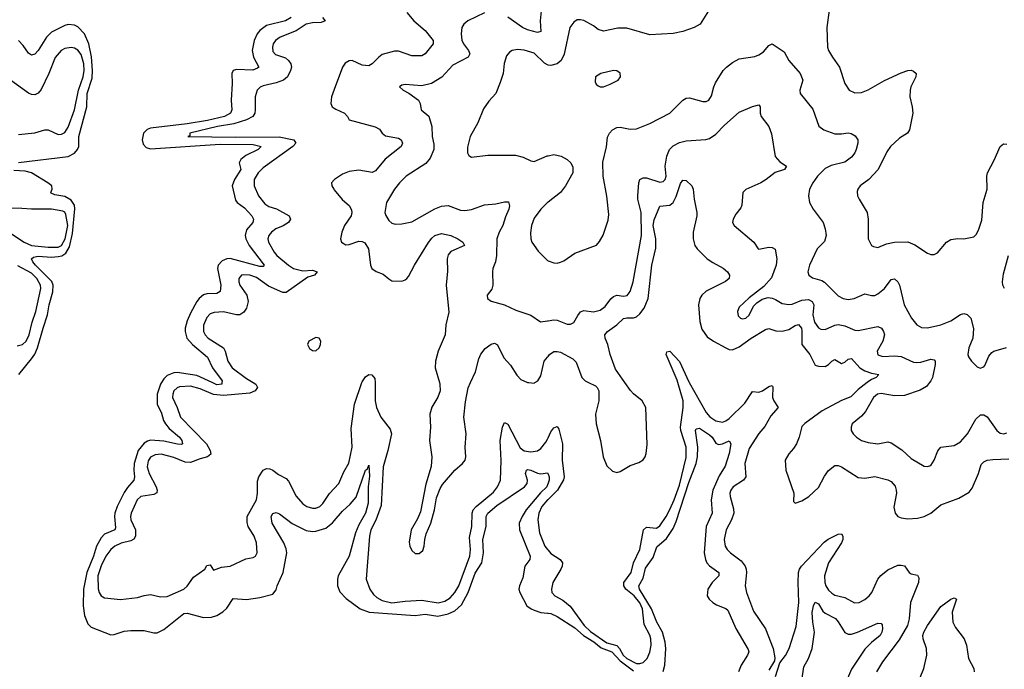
# Model space of a CAD drawing. Header units: inches. Extents: x 2001573 to 2220545, y 644482 to 846830.
# Tile 545 of 656: x 2108098 to 2114054, y 808265 to 812197. Entities that reach past the tile are written whole.
import ezdxf

# ---------------------------------------------------------------- set-up
doc = ezdxf.new("R2010")
doc.units = ezdxf.units.IN
doc.header["$MEASUREMENT"] = 0
for name, color, linetype in [('C1800', 7, 'Continuous'), ('C1801', 7, 'Continuous'), ('C1810', 7, 'Continuous'), ('C1811', 7, 'Continuous')]:
    doc.layers.add(name, color=color, linetype=linetype)

msp = doc.modelspace()

# ---------------------------------------------------------------- linework, layer by layer
at = {"layer": 'C1800', "color": 5}
for points, elevation in [([(2108956.3, 810000), (2108950.4, 809990), (2108930.1, 809929.9), (2108929.1, 809869.1), (2108955.6, 809815.6), (2108968.5, 809770), (2108979.5, 809750), (2109002.8, 809722.8), (2109063.7, 809670), (2109078, 809650), (2109082.4, 809630), (2109073.8, 809626.2), (2109052.4, 809627.6), (2108970, 809646.1), (2108890, 809650.8), (2108870, 809646.2), (2108850, 809634.2), (2108815.4, 809590), (2108790.1, 809510), (2108787.5, 809470), (2108792.3, 809430), (2108788.7, 809410), (2108750, 809365.6), (2108730, 809335.2), (2108686.9, 809250), (2108672.5, 809210), (2108670.4, 809190), (2108678, 809122), (2108672.7, 809110), (2108610, 809081.9), (2108590, 809060.1), (2108563, 809010), (2108544.6, 808950), (2108504.5, 808850), (2108483.8, 808750), (2108481.3, 808650), (2108489.8, 808590), (2108497, 808570), (2108510, 808540.6), (2108530, 808520.2), (2108650, 808473.4), (2108670, 808474.7), (2108730, 808495), (2108770, 808499.2), (2108850, 808499.2), (2108910, 808484.7), (2108930, 808486), (2108970, 808505), (2109090, 808603.1), (2109110, 808604.6), (2109210, 808578), (2109259, 808581), (2109290, 808591.3), (2109327.4, 808612.6), (2109350, 808635.8), (2109390, 808693.7), (2109470, 808686.9), (2109550, 808700.2), (2109630, 808719.7), (2109650, 808746.4), (2109656, 808770), (2109690.8, 808850), (2109713.3, 808970), (2109710, 808994), (2109694.9, 809030), (2109624.2, 809150), (2109619.1, 809190), (2109630, 809208.2), (2109650, 809214), (2109670, 809205.8), (2109746.5, 809146.5), (2109830, 809105.4), (2109870, 809098.8), (2109890, 809100.4), (2109950, 809118.8), (2109990, 809151.3), (2110000, 809163)], 260), ([(2109510.4, 810000), (2109526.7, 809990), (2109536.9, 809970), (2109522.8, 809950), (2109490, 809936.6), (2109330, 809922.4), (2109270, 809928.4), (2109190, 809963.1), (2109130, 809977.6), (2109064.8, 809975.2), (2109050, 809969), (2109030.2, 809950), (2109023.5, 809930), (2109023, 809910), (2109050.1, 809850), (2109070.1, 809790.1), (2109227.8, 809630), (2109250.8, 809590), (2109253.8, 809566.2), (2109234.4, 809550), (2109190, 809539.6), (2109130, 809515.7), (2109099.2, 809519.2), (2109030, 809546.6), (2108953.8, 809566.2), (2108916.3, 809563.7), (2108890, 809549.8), (2108874.1, 809525.9), (2108868, 809490), (2108880.7, 809450), (2108923.5, 809370), (2108929.4, 809350), (2108926.7, 809333.3), (2108910, 809323), (2108830, 809310.6), (2108808.1, 809290), (2108772.9, 809210), (2108768.1, 809190), (2108770.8, 809170), (2108798.3, 809110), (2108798.9, 809070), (2108787.2, 809052.8), (2108770, 809042.3), (2108711.9, 809028.1), (2108673.8, 809010), (2108650, 808989.8), (2108619, 808950), (2108590, 808891), (2108570.2, 808830), (2108572.4, 808752.4), (2108578.9, 808730), (2108590.2, 808710.2), (2108610, 808696.5), (2108707.5, 808687.5), (2108810, 808698.8), (2108850, 808711), (2108890, 808717.1), (2108950, 808702.8), (2108990, 808705.6), (2109090, 808750.8), (2109110, 808768.8), (2109150, 808822.2), (2109216.9, 808870), (2109230, 808894), (2109250, 808898), (2109270, 808865.5), (2109317.8, 808882.2), (2109370.6, 808889.4), (2109466.4, 808933.6), (2109510, 808941.3), (2109523.7, 808950), (2109534.7, 808970), (2109531, 809030), (2109515.6, 809070), (2109479.5, 809130), (2109473.6, 809153.6), (2109474.5, 809190), (2109529.9, 809290.1), (2109537.2, 809330), (2109536.4, 809403.6), (2109544.3, 809430), (2109570, 809470.2), (2109590, 809479.7), (2109610, 809479.1), (2109630, 809470.3), (2109663, 809443), (2109710, 809419.5), (2109723.1, 809403.1), (2109770, 809311.8), (2109810, 809266.2), (2109834.4, 809250), (2109870, 809239.7), (2109890, 809240.6), (2109913.7, 809250), (2109932, 809268), (2109971.5, 809328.5), (2110000, 809359.8)], 280), ([(2109321.3, 810000), (2109319.6, 809990), (2109290, 809986.7), (2109261.4, 810000)], 260)]:
    msp.add_lwpolyline(points, dxfattribs=dict(at, elevation=elevation))
at = {"layer": 'C1801', "color": 5}
for points, elevation in [([(2109740.2, 812210), (2109705.7, 812190), (2109590, 812160.9), (2109550, 812131.7), (2109534.2, 812110), (2109516.1, 812070), (2109504.3, 812010), (2109512.1, 811970), (2109544.7, 811910), (2109537, 811903), (2109508.6, 811891.4), (2109410, 811895.4), (2109390, 811889.5), (2109381.3, 811870), (2109383.8, 811810), (2109377.2, 811710), (2109380.8, 811650), (2109372.6, 811630), (2109335.8, 811610), (2109232.9, 811587.1), (2109110, 811566.8), (2108890, 811539.2), (2108868.1, 811531.9), (2108846.2, 811510), (2108838.1, 811470), (2108843.8, 811443.8), (2108862.5, 811422.5), (2108890, 811414.4), (2109310, 811442.2), (2109510, 811440.3), (2109558.9, 811430), (2109540.2, 811410), (2109466.4, 811373.6), (2109434.8, 811350), (2109425.6, 811330), (2109435.3, 811290), (2109397.7, 811230), (2109382.5, 811190), (2109403.8, 811103.8), (2109413.2, 811090), (2109457.1, 811057.1), (2109501.2, 811010), (2109511.5, 810990), (2109507.8, 810970), (2109470, 810924), (2109462.7, 810890), (2109466, 810870), (2109486.7, 810830), (2109575.8, 810710), (2109570, 810702.6), (2109550, 810703.6), (2109370, 810751.4), (2109350, 810749.9), (2109322.5, 810737.5), (2109298.5, 810710), (2109295.3, 810690), (2109314.8, 810590), (2109309.5, 810550.5), (2109290, 810539.2), (2109230, 810536.9), (2109210, 810530.5), (2109184.3, 810510), (2109170, 810491.5), (2109130, 810420.8), (2109110, 810374.8), (2109099, 810330), (2109098.1, 810310), (2109109, 810270), (2109142.2, 810230), (2109234.4, 810154.4), (2109263.9, 810090), (2109323, 810010), (2109321.3, 810000)], 260), ([(2109928.6, 812210), (2109945.3, 812190), (2109921.1, 812178.9), (2109870, 812176.7), (2109830, 812168.7), (2109770, 812129.9), (2109673.4, 812090), (2109644.5, 812070), (2109631.8, 812050), (2109626.6, 812030), (2109630, 812004.9), (2109645.9, 811985.9), (2109704.9, 811964.9), (2109724.2, 811950), (2109737.2, 811930), (2109741.1, 811910), (2109736.6, 811890), (2109718.3, 811850), (2109693.8, 811830), (2109650, 811814.5), (2109570, 811797), (2109552, 811788), (2109535.2, 811770), (2109522.3, 811730), (2109523, 811650), (2109519.5, 811630), (2109508.7, 811610), (2109470.2, 811590), (2109392.8, 811567.2), (2109294.9, 811550), (2109127.7, 811510), (2109126, 811494), (2109114, 811490), (2109405.3, 811485.3), (2109666.9, 811486.9), (2109755.3, 811470), (2109768.1, 811450), (2109749.1, 811430), (2109570, 811299.1), (2109541.3, 811270), (2109517, 811230), (2109517, 811190), (2109541.6, 811130), (2109581.2, 811081.2), (2109605.1, 811065.1), (2109651, 811051), (2109727.4, 811010), (2109736.2, 810990), (2109723.2, 810970), (2109690.9, 810949.1), (2109647.9, 810930), (2109620.8, 810910), (2109604.7, 810890), (2109599.7, 810870), (2109603.2, 810850), (2109636.6, 810790), (2109653.8, 810770), (2109723.9, 810710), (2109754.7, 810690), (2109810, 810677.5), (2109870, 810680.9), (2109897.8, 810670), (2109880.5, 810650), (2109840.8, 810639.2), (2109710, 810545.4), (2109690, 810546), (2109602.8, 810582.8), (2109530, 810635.6), (2109489.2, 810650), (2109450, 810653.1), (2109439.3, 810650), (2109423.2, 810630), (2109423.2, 810610), (2109430.2, 810590), (2109470.9, 810530), (2109480.1, 810490), (2109469, 810451), (2109454.3, 810425.7), (2109430, 810410.7), (2109410, 810410.6), (2109330, 810428.6), (2109274.8, 810425.2), (2109250, 810415.7), (2109230, 810394.8), (2109210, 810348.7), (2109210.2, 810310), (2109219.3, 810290), (2109237.6, 810270), (2109331, 810211), (2109341.5, 810190), (2109355.9, 810130), (2109384, 810090), (2109470, 810024.7), (2109510.4, 810000)], 280), ([(2108090, 811332.4), (2108390, 811368.9), (2108430, 811389.3), (2108447.4, 811410), (2108455.2, 811430), (2108456.1, 811490), (2108503.6, 811670), (2108506.8, 811750), (2108536.4, 811843.6), (2108538.6, 811890), (2108532.1, 811972.1), (2108515.6, 812050), (2108490, 812109.9), (2108450, 812154), (2108430, 812163.2), (2108390, 812166.5), (2108370, 812161.1), (2108290, 812121.5), (2108259.5, 812090), (2108210, 812009.8), (2108190, 811988.6), (2108170, 811981), (2108150, 811994.3), (2108119.3, 812039.3), (2108090, 812070.9)], 260), ([(2108090, 811500.7), (2108190, 811511), (2108250, 811529.4), (2108270, 811529.3), (2108330, 811502), (2108350, 811503.5), (2108370, 811514), (2108390, 811546.7), (2108429.9, 811650.1), (2108452.7, 811770), (2108482.5, 811850), (2108487.3, 811890), (2108485.1, 811930), (2108470, 811986.4), (2108450, 812012.3), (2108430, 812023.7), (2108410, 812028.1), (2108370, 812021.6), (2108349.1, 812010), (2108312.6, 811967.4), (2108273.5, 811870), (2108226.7, 811773.3), (2108210, 811752.6), (2108190, 811742.7), (2108170, 811743.1), (2108150, 811750.9), (2108042.5, 811830)], 280), ([(2110000, 811773.9), (2109983.8, 811730), (2109980.3, 811690), (2109988.7, 811670), (2110000, 811661.9)], 320), ([(2108093.2, 810050), (2108170, 810143.5), (2108190, 810172.8), (2108205.9, 810210), (2108239.1, 810330), (2108266.6, 810410), (2108276.3, 810470), (2108298, 810550), (2108299.2, 810590), (2108291.6, 810611.6), (2108192.9, 810710), (2108176.7, 810730), (2108168.1, 810750), (2108180.8, 810759.2), (2108210, 810765.1), (2108290, 810760), (2108330, 810762.7), (2108352.5, 810767.5), (2108376.9, 810783.1), (2108398.8, 810821.2), (2108417.5, 810902.5), (2108431.9, 811051.9), (2108430, 811073.5), (2108410, 811103.3), (2108370, 811125.8), (2108310, 811135.5), (2108287.4, 811147.4), (2108285.1, 811150), (2108295.1, 811170), (2108292.4, 811190), (2108268.9, 811210), (2108169.7, 811270), (2108130, 811280.1), (2108063.1, 811283.1)], 260), ([(2110000, 811226.8), (2109984.4, 811210), (2109985.7, 811190), (2109997.8, 811170), (2110000, 811167.2)], 320), ([(2108030, 810912), (2108125.4, 810850), (2108170, 810829.4), (2108270, 810819.7), (2108330, 810820.5), (2108350.3, 810830), (2108373.1, 810870), (2108388.2, 810950), (2108377.1, 811017.1), (2108370, 811031.5), (2108357.7, 811037.7), (2108290, 811049), (2108170, 811048.9), (2108110, 811054.6), (2108034.9, 811054.9)], 280), ([(2108083.1, 810223.1), (2108114, 810230), (2108136.8, 810250), (2108155.4, 810290), (2108173.6, 810366.4), (2108194.9, 810430), (2108225, 810570), (2108223.2, 810590), (2108200.7, 810630), (2108170, 810663.2), (2108086.9, 810706.9)], 280), ([(2109261.4, 810000), (2109170, 810042.6), (2109050, 810061.6), (2109030, 810059.5), (2108990, 810042.5), (2108970, 810023.2), (2108956.3, 810000)], 260)]:
    msp.add_lwpolyline(points, dxfattribs=dict(at, elevation=elevation))
at = {"layer": 'C1801', "color": 5, "elevation": 320}
msp.add_lwpolyline([(2109890, 810273), (2109846, 810250), (2109838.4, 810230), (2109850, 810206), (2109870, 810194.4), (2109890, 810192.7), (2109910, 810210.8), (2109918, 810230), (2109919.6, 810250), (2109910, 810269.2)], close=True, dxfattribs=at)
at = {"layer": 'C1810', "color": 5}
for points, elevation in [([(2110000, 809359.8), (2110027.6, 809390), (2110059, 809461), (2110088.1, 809511.9), (2110109.9, 809610), (2110103.3, 809723.3), (2110123.9, 809870), (2110168.3, 810000)], 280), ([(2110247.9, 810000), (2110249.1, 809989.1), (2110247.3, 809890), (2110256.2, 809850), (2110282, 809790), (2110338.3, 809718.3), (2110346, 809690), (2110324.5, 809590), (2110295.8, 809490), (2110284.4, 809255.6), (2110252.8, 809167.2), (2110222.9, 809110), (2110212.9, 809070), (2110194.3, 808810), (2110216.1, 808750), (2110237.8, 808717.8), (2110259.1, 808699.1), (2110290, 808681.1), (2110350, 808666.4), (2110430, 808677.3), (2110530, 808684), (2110630, 808666.8), (2110670, 808677.8), (2110701.8, 808698.2), (2110730, 808730.1), (2110754.4, 808770), (2110820.6, 808950), (2110824.1, 808990), (2110818, 809062), (2110832.3, 809130), (2110834.5, 809210), (2110841.5, 809230), (2110858.5, 809250), (2110963.2, 809336.8), (2110989.2, 809370), (2111005.8, 809410), (2111010.9, 809529.1), (2111004.3, 809650), (2111019.5, 809730), (2111030, 809758), (2111050, 809748.9), (2111125.8, 809605.8), (2111150, 809588.1), (2111190, 809580.4), (2111230, 809587), (2111250, 809601.1), (2111281.4, 809638.6), (2111290, 809657.6), (2111293.9, 809666.1), (2111310, 809701.8), (2111330, 809727.2), (2111350, 809734.9), (2111358.3, 809718.3), (2111382.3, 809630), (2111378.5, 809530), (2111390.6, 809430), (2111387.4, 809412.6), (2111351.8, 809348.2), (2111293.9, 809293.5), (2111290.1, 809289.9), (2111257, 809250), (2111237.6, 809210), (2111231.8, 809170), (2111242.3, 809090), (2111275.2, 809010), (2111290, 808990.9), (2111293.9, 808986), (2111310, 808965.2), (2111367.7, 808930), (2111382.4, 808910), (2111380.3, 808890), (2111371.7, 808870), (2111323.1, 808790), (2111314.6, 808750), (2111316.4, 808730), (2111335.5, 808710), (2111382.9, 808682.9), (2111427.1, 808647.1), (2111511.6, 808530), (2111550, 808492.8), (2111650, 808425.2), (2111710, 808408), (2111727.1, 808390), (2111748.5, 808350), (2111771.2, 808330), (2111830, 808300.1), (2111850, 808300.1), (2111870, 808307.1), (2111894.1, 808330), (2111910, 808368.4), (2111916.9, 808410), (2111915.8, 808450), (2111910, 808470.8), (2111875.8, 808535.8), (2111866.1, 808630), (2111850, 808667.5), (2111814.1, 808710), (2111764.2, 808750), (2111752.5, 808770), (2111752.5, 808790), (2111797.2, 808850), (2111810.4, 808910), (2111849.2, 808990), (2111871.3, 809108.7), (2111890, 809124.9), (2111950, 809119.7), (2111970, 809133.2), (2112008.2, 809190), (2112030, 809231.7), (2112056.9, 809290), (2112090, 809380.2), (2112130, 809546.7), (2112129.2, 809610), (2112097.1, 809710), (2112094.5, 809730), (2112112.2, 809850), (2112110.9, 809890), (2112079.1, 810000)], 280), ([(2110637.4, 810000), (2110640.3, 809990), (2110641.5, 809950), (2110627.3, 809912.7), (2110590, 809852), (2110579.7, 809810), (2110583, 809730), (2110577.8, 809650), (2110590.2, 809550), (2110587.5, 809492.5), (2110553.9, 809386.1), (2110521.7, 809218.3), (2110503.6, 809176.4), (2110465.7, 809110), (2110454.6, 809034.6), (2110458.4, 809010), (2110470, 808984), (2110490, 808966.4), (2110515.1, 808964.9), (2110536.6, 808983.4), (2110545.6, 809010), (2110548, 809050), (2110555.9, 809084.1), (2110585.1, 809150), (2110606.6, 809230), (2110618.3, 809301.7), (2110640.4, 809359.6), (2110655.7, 809384.3), (2110730, 809470.3), (2110776.9, 809510), (2110791.7, 809530), (2110796.5, 809550), (2110792.8, 809610), (2110798.4, 809690), (2110784.5, 809790), (2110795.5, 809884.5), (2110811.4, 809968.6), (2110825.3, 810000)], 320), ([(2111177.9, 810000), (2111210, 809997.3), (2111214.8, 810000)], 320), ([(2111539.7, 810000), (2111580.2, 809980.2), (2111591.5, 809970), (2111600.7, 809950), (2111601.8, 809890), (2111581.6, 809810), (2111585, 809750), (2111611.9, 809650), (2111628.4, 809550), (2111650, 809497), (2111683.6, 809463.6), (2111710, 809456.5), (2111730, 809462.7), (2111790, 809497.8), (2111843.7, 809516.3), (2111870, 809532), (2111882, 809550), (2111887.9, 809570), (2111894.3, 809625.7), (2111886.4, 809850), (2111863.5, 809890), (2111810, 809932), (2111792.1, 809952.1), (2111759, 810000)], 320), ([(2112148.5, 810000), (2112250, 809818.8), (2112272.5, 809792.5), (2112310, 809768.1), (2112350, 809761.4), (2112370, 809768.9), (2112390, 809783.8), (2112484.6, 809875.4), (2112530, 809946.9), (2112570, 809942.3), (2112590.4, 809949.6), (2112630, 809977.5), (2112650, 809981.6), (2112654.2, 809974.2), (2112652.9, 809910), (2112659.3, 809890), (2112686.3, 809850), (2112641.5, 809798.5), (2112605.5, 809734.5), (2112568.5, 809691.5), (2112510, 809601.2), (2112485.5, 809510), (2112490.5, 809429.5), (2112475.6, 809410), (2112413.6, 809370), (2112398.9, 809350), (2112393.4, 809330), (2112395, 809310), (2112415.3, 809235.3), (2112417.5, 809210), (2112404.8, 809170), (2112370.9, 809110), (2112359.4, 809050), (2112365.4, 809010), (2112377.2, 808990), (2112397.3, 808970), (2112462, 808922), (2112486.7, 808890), (2112493.4, 808870), (2112493.7, 808850), (2112485.8, 808770), (2112495.2, 808730), (2112537.6, 808617.6), (2112610.1, 808510.1), (2112656.9, 808390), (2112665.1, 808334.9), (2112663.4, 808316.6), (2112630, 808259.5)], 280), ([(2113224.4, 810000), (2113170, 809958.7), (2113125.9, 809914.1), (2113070, 809891.2), (2112951.9, 809830), (2112846.8, 809753.2), (2112830, 809734), (2112814.2, 809670), (2112798, 809630), (2112779.6, 809600.5), (2112750, 809569.7), (2112729.3, 809530), (2112732.2, 809470), (2112781.1, 809330), (2112779.6, 809279.6), (2112790, 809271), (2112830, 809283.7), (2112871.6, 809310), (2112930, 809364.4), (2112966.1, 809433.9), (2112991.1, 809468.9), (2113030, 809498), (2113050, 809499.2), (2113070, 809491.2), (2113170, 809426.5), (2113210, 809421.8), (2113270, 809432.6), (2113350, 809412.2), (2113370, 809402.3), (2113394.3, 809374.3), (2113400.6, 809350), (2113401.4, 809330), (2113386.1, 809246.1), (2113393.1, 809210), (2113410.4, 809190), (2113430, 809181.5), (2113470, 809176.3), (2113530, 809179.8), (2113569.6, 809190), (2113609.3, 809210.7), (2113670, 809260.2), (2113779.3, 809300.7), (2113842.3, 809337.7), (2113859.3, 809360.7), (2113898.9, 809450), (2113915.1, 809504.9), (2113930, 809521.3), (2113949.8, 809530.2), (2113984.5, 809535.5), (2114082.1, 809537.9)], 320), ([(2113601.7, 810000), (2113582.6, 809977.4), (2113545.7, 809954.3), (2113450, 809921.6), (2113390, 809920.4), (2113310, 809934.5), (2113286.7, 809930), (2113263.2, 809910), (2113214.7, 809825.3), (2113190, 809797.4), (2113133.4, 809750), (2113126.8, 809730), (2113127.7, 809710), (2113139.1, 809690), (2113159.1, 809670), (2113190.2, 809650.2), (2113230, 809638.3), (2113289.1, 809629.1), (2113350, 809640.7), (2113370, 809636.5), (2113434, 809594), (2113490, 809541.7), (2113570, 809494.9), (2113590, 809492), (2113610, 809499.3), (2113630, 809530.6), (2113652.4, 809587.6), (2113670, 809610.3), (2113750, 809619.7), (2113790, 809641.6), (2113830.6, 809690), (2113881.7, 809778.3), (2113910, 809804.2), (2113930, 809804.2), (2113950, 809793.7), (2114010, 809710.5), (2114030, 809694), (2114050.7, 809689.3), (2114070, 809697)], 340), ([(2111990, 808251.4), (2112000.8, 808290), (2112007.6, 808390), (2112003.5, 808430), (2111987.4, 808490), (2111951.6, 808550), (2111920, 808630), (2111846.3, 808750), (2111843.2, 808770), (2111870, 808816.6), (2111883.1, 808876.9), (2111930, 808941), (2111952.9, 809007.1), (2112010, 809055.9), (2112050, 809117), (2112070, 809159.4), (2112145.4, 809394.6), (2112190.7, 809510), (2112197.5, 809550), (2112199.2, 809610), (2112186.8, 809710), (2112190, 809720.4), (2112210, 809725), (2112270, 809684.6), (2112286.4, 809670), (2112310, 809634.4), (2112325.9, 809625.9), (2112350, 809630.2), (2112390, 809647.7), (2112399.5, 809630), (2112390.1, 809570), (2112365.7, 809494.3), (2112330, 809435.8), (2112290, 809348.3), (2112280.5, 809290), (2112286.8, 809210), (2112250.6, 809130), (2112239.4, 808970), (2112245.8, 808930), (2112254.4, 808910), (2112271, 808891), (2112327.8, 808850), (2112327.9, 808830), (2112286.2, 808790), (2112261.6, 808750), (2112256.5, 808710), (2112268.3, 808690), (2112290, 808669.2), (2112314.1, 808654.1), (2112370, 808633.8), (2112382.3, 808622.3), (2112430, 808511.8), (2112504.7, 808384.7), (2112507.8, 808370), (2112500.6, 808350), (2112461.5, 808290), (2112446.3, 808250)], 260), ([(2110000, 809163), (2110050, 809221.4), (2110096.2, 809263.8), (2110132.9, 809307.1), (2110190, 809470.5), (2110201.5, 809478.5), (2110210, 809501), (2110214.4, 809434.4), (2110205, 809370), (2110205.7, 809270), (2110190, 809209.8), (2110150, 809139.6), (2110128.8, 809090), (2110090.8, 808950), (2110024, 808830), (2110019.4, 808810), (2110020.2, 808770), (2110033.6, 808733.6), (2110072.9, 808692.9), (2110157.6, 808630), (2110212.7, 808610), (2110489.9, 808590.1), (2110550, 808598.8), (2110626.9, 808586.9), (2110690, 808600.5), (2110730, 808619.7), (2110770, 808654.7), (2110810, 808730.1), (2110854, 808846), (2110892.8, 808910), (2110903.4, 808970), (2110899.5, 809050), (2110918.8, 809130), (2110919, 809190), (2110928.8, 809210), (2110984.1, 809255.9), (2111151.3, 809370), (2111167.7, 809390), (2111169.3, 809410), (2111158.2, 809450), (2111163, 809470), (2111170, 809474), (2111190, 809470.1), (2111230, 809451.6), (2111250, 809448.8), (2111290, 809454.3), (2111293.9, 809445.3), (2111300.4, 809430), (2111300.8, 809410), (2111293.9, 809391.2), (2111290, 809380.8), (2111286, 809370), (2111247.9, 809332.1), (2111162.5, 809230), (2111136.6, 809190), (2111120.3, 809150), (2111120.8, 809110), (2111186.5, 808950), (2111184.1, 808930), (2111153.2, 808890), (2111141.4, 808818.6), (2111121.2, 808770), (2111117.8, 808750), (2111124.1, 808730), (2111165.7, 808650), (2111192.7, 808630), (2111210, 808623.3), (2111250, 808609.5), (2111290, 808605.1), (2111293.9, 808604.7), (2111310, 808602.9), (2111350, 808584.8), (2111455.3, 808515.3), (2111508.9, 808468.9), (2111571.9, 808431.9), (2111615.8, 808395.8), (2111680.1, 808370), (2111730, 808316.6), (2111810, 808256.2)], 260), ([(2112670, 808220.5), (2112696, 808304), (2112730, 808348.7), (2112753.1, 808390), (2112795.9, 808524.1), (2112811.9, 808670), (2112807.4, 808790), (2112808.9, 808850), (2112814.5, 808870), (2112828, 808890), (2112965, 809035), (2112988.2, 809051.8), (2113050, 809083.2), (2113070, 809084.2), (2113077.4, 809070), (2113077, 809050), (2113068.7, 809030), (2112991, 808910), (2112967.2, 808830), (2112967.8, 808790), (2112974.2, 808770), (2112990, 808744.1), (2113010, 808725.5), (2113030, 808714.6), (2113090, 808698.9), (2113147, 808667), (2113177, 808670), (2113210, 808688), (2113237.6, 808710), (2113252.4, 808730), (2113288.4, 808810), (2113307.6, 808832.4), (2113350, 808866.4), (2113410, 808894.2), (2113430, 808896.1), (2113450, 808890.3), (2113479.1, 808850), (2113490, 808843.1), (2113530, 808835.5), (2113538, 808818), (2113535.2, 808790), (2113485.8, 808670), (2113478.7, 808570), (2113468.7, 808530), (2113417.4, 808442.6), (2113317.2, 808310), (2113280.7, 808250)], 280), ([(2112830, 808197.6), (2112840.8, 808279.2), (2112870, 808330.2), (2112891.4, 808391.4), (2112905.7, 808490), (2112895.1, 808550), (2112892.2, 808607.8), (2112900.6, 808650), (2112910, 808670.4), (2112930, 808661.1), (2112957, 808617), (2112970, 808603.8), (2113032.7, 808572.7), (2113050, 808552.9), (2113090, 808486.9), (2113110, 808476.8), (2113130, 808478.1), (2113166.3, 808490), (2113290, 808544.9), (2113310, 808541.3), (2113314.4, 808534.4), (2113318.1, 808510), (2113314.2, 808490), (2113303.7, 808470), (2113250, 808426.6), (2113210, 808386.5), (2113130, 808266.6), (2113104.8, 808210)], 260), ([(2113519.8, 808150), (2113567.7, 808270), (2113584.9, 808350), (2113582.6, 808390), (2113564.2, 808450), (2113562.2, 808470), (2113566.9, 808490), (2113588.6, 808530), (2113670, 808645.8), (2113730, 808688.9), (2113750, 808697.7), (2113765.5, 808690), (2113738.3, 808610), (2113742.5, 808550), (2113758, 808518), (2113812.4, 808450), (2113826.1, 808410), (2113838, 808330), (2113870.2, 808269.8), (2113872.2, 808250)], 280)]:
    msp.add_lwpolyline(points, dxfattribs=dict(at, elevation=elevation))
at = {"layer": 'C1811', "color": 5}
for points, elevation in [([(2110440.1, 812240.1), (2110481.7, 812190), (2110550.1, 812130.1), (2110598.4, 812070), (2110598.8, 812050), (2110551.3, 811990), (2110530, 811977.4), (2110470, 811977.7), (2110390, 812005.5), (2110365, 812005), (2110290, 811985.3), (2110269.6, 811970.4), (2110230.6, 811929.4), (2110210, 811918.2), (2110170, 811922), (2110110, 811948.7), (2110091.5, 811948.5), (2110066, 811934), (2110050.2, 811909.8), (2110000, 811773.9)], 320), ([(2112264.2, 812250), (2112215.3, 812170), (2112177.4, 812150), (2112110, 812125.4), (2112050, 812113.6), (2111910, 812104), (2111770, 812144.7), (2111715.5, 812144.5), (2111630, 812126.2), (2111598, 812138), (2111570, 812158.5), (2111510, 812191.3), (2111490, 812196.3), (2111470, 812194.7), (2111450, 812181.6), (2111426, 812150), (2111392.2, 811987.8), (2111374, 811950), (2111350, 811929.4), (2111310, 811918.7), (2111293.9, 811921.6), (2111290, 811922.3), (2111273.1, 811933.1), (2111210, 811994), (2111150, 812011.7), (2111110, 812015.5), (2111077.3, 812010), (2111060.3, 811999.7), (2111042.3, 811977.7), (2111027.7, 811932.3), (2111022.9, 811870), (2111004.6, 811815.4), (2110978, 811750), (2110936.2, 811703.8), (2110903.6, 811656.4), (2110870, 811573), (2110823.6, 811490), (2110806, 811426), (2110807, 811390), (2110814.2, 811374.2), (2110830, 811364.4), (2110930, 811377.3), (2111096.9, 811376.9), (2111143.7, 811363.7), (2111190, 811341.3), (2111210, 811338.7), (2111287.9, 811372), (2111290, 811372.4), (2111293.9, 811373.2), (2111330, 811380.3), (2111374, 811370), (2111410.2, 811350.2), (2111432.4, 811330), (2111443.8, 811303.8), (2111443.1, 811270), (2111400.3, 811190), (2111368.7, 811151.3), (2111293.9, 811092.8), (2111290.3, 811090), (2111290, 811089.7), (2111250.3, 811050), (2111210, 810995.6), (2111193.6, 810950), (2111187.1, 810907.1), (2111188.9, 810870), (2111196.4, 810850), (2111234.8, 810794.8), (2111290, 810739.1), (2111293.9, 810737.8), (2111330, 810725.5), (2111350, 810723), (2111370, 810728), (2111390, 810737.1), (2111456.2, 810783.8), (2111587.3, 810832.7), (2111605.8, 810854.2), (2111628.1, 810891.9), (2111657.8, 810982.2), (2111661.7, 811018.3), (2111650, 811128.7), (2111626.6, 811250), (2111626.3, 811333.7), (2111646.9, 811426.9), (2111654.1, 811485.9), (2111665.1, 811510), (2111684.2, 811530), (2111710, 811544.6), (2111730, 811546), (2111790, 811534.9), (2111830, 811535.3), (2111910, 811567.6), (2112030, 811631), (2112110, 811710.3), (2112130, 811721.7), (2112150, 811724), (2112230, 811701.7), (2112250, 811702), (2112266, 811710), (2112283.6, 811736.4), (2112296, 811790), (2112306.3, 811813.7), (2112354.2, 811890), (2112373.3, 811910), (2112410, 811938.4), (2112450, 811959.8), (2112546, 811974), (2112570, 811983.1), (2112597.5, 812002.5), (2112630, 812039.3), (2112650, 812050.5), (2112722, 812002), (2112750.3, 811950), (2112819.6, 811870), (2112834.6, 811830), (2112816.9, 811770), (2112818.9, 811750), (2112895.4, 811655.4), (2112932.9, 811552.9), (2112963, 811530), (2113030, 811506), (2113070, 811504.9), (2113110, 811511.8), (2113127.2, 811507.2), (2113153, 811493), (2113168.4, 811470), (2113168.5, 811448.5), (2113158.2, 811410), (2113149.2, 811390), (2113130, 811365.3), (2113090, 811335.1), (2113006.1, 811313.9), (2112970, 811296.8), (2112925, 811250), (2112896.5, 811210), (2112876.5, 811170), (2112870.3, 811130), (2112875.8, 811090), (2112897, 811050), (2112958.3, 810970), (2112971.3, 810931.3), (2112976.1, 810890), (2112966.7, 810853.3), (2112922.4, 810810), (2112876.1, 810710), (2112866.3, 810670), (2112872.4, 810650), (2112894.3, 810634.3), (2112950, 810617.7), (2112967.4, 810607.4), (2113050, 810525.8), (2113079.1, 810510), (2113110, 810503.6), (2113146, 810510), (2113210, 810538), (2113250, 810527.9), (2113270, 810528.2), (2113290, 810536.5), (2113328.7, 810570), (2113370, 810623.1), (2113390, 810628.4), (2113410, 810610.4), (2113420.2, 810590), (2113449.2, 810470), (2113492.6, 810390), (2113525.7, 810350), (2113553.8, 810333.8), (2113590, 810331.2), (2113669.8, 810350.2), (2113730, 810373.1), (2113790, 810412.4), (2113810, 810418.4), (2113830, 810412.4), (2113851.8, 810390), (2113867.9, 810327.9), (2113864.6, 810270), (2113840.4, 810210), (2113834, 810170), (2113836.8, 810156.8), (2113854.8, 810130), (2113890, 810094.8), (2113908.3, 810088.3), (2113930, 810094.8), (2113936.6, 810103.4), (2113960.4, 810159.6), (2113978.2, 810181.8), (2113990, 810190.3), (2114067.6, 810212.4)], 360), ([(2111254.4, 812270), (2111247.2, 812190), (2111250, 812125.6), (2111230, 812118.2), (2111170, 812135.2), (2111140.3, 812150), (2111050, 812211.7)], 340), ([(2112994, 812254), (2112979.7, 812150), (2112984.2, 812030), (2112990.3, 812010), (2113014.9, 811970), (2113058, 811910), (2113090.4, 811810), (2113116.3, 811770), (2113150, 811753.7), (2113190, 811756.5), (2113230, 811771.3), (2113330, 811827.6), (2113430, 811875.8), (2113470, 811888.5), (2113490.4, 811890.3), (2113505.8, 811885.8), (2113520.7, 811870), (2113519.3, 811850), (2113489.2, 811790.8), (2113484, 811770), (2113483.2, 811730), (2113497, 811670), (2113500.3, 811630), (2113480.3, 811530), (2113468.7, 811510), (2113421.2, 811478.8), (2113366.3, 811430), (2113343, 811397), (2113290.9, 811289.1), (2113235.3, 811230), (2113182, 811190), (2113167.4, 811170), (2113163.9, 811156.1), (2113166.5, 811130), (2113175.3, 811110), (2113223.6, 811030), (2113230.3, 810990), (2113230.3, 810870.3), (2113250, 810830.7), (2113262.9, 810822.9), (2113290, 810818.4), (2113340.6, 810839.4), (2113389.8, 810850.2), (2113470, 810851.9), (2113513.6, 810833.6), (2113590, 810783.1), (2113610, 810775.8), (2113630, 810775.3), (2113650, 810784.9), (2113705.1, 810850), (2113730, 810866), (2113773.2, 810873.2), (2113810, 810870.8), (2113870, 810882.8), (2113884.1, 810895.9), (2113898.3, 810921.7), (2113917.5, 810982.5), (2113926.2, 811090), (2113949.8, 811170), (2113948.6, 811250), (2113952.2, 811270), (2113993.2, 811346.8), (2114029.7, 811430), (2114050, 811444.4), (2114070, 811442.4)], 380), ([(2110910, 812237.6), (2110809.5, 812190.5), (2110784.6, 812170), (2110772.8, 812150), (2110768.2, 812111.8), (2110773.4, 812073.4), (2110782.4, 812050), (2110813.1, 812010), (2110820.3, 811990), (2110810.4, 811970), (2110719, 811921), (2110650.8, 811849.2), (2110589.4, 811810.6), (2110530, 811795.3), (2110430, 811805.1), (2110410, 811800.9), (2110394.8, 811790), (2110417.3, 811770), (2110451.7, 811751.7), (2110510.2, 811710.2), (2110520.4, 811690), (2110526, 811650), (2110572.8, 811612.8), (2110591, 811550), (2110593.4, 811490), (2110603.9, 811443.9), (2110603.7, 811410), (2110580.6, 811359.4), (2110554.1, 811325.9), (2110436.5, 811250), (2110396, 811210), (2110365.3, 811170), (2110316.9, 811090), (2110307.4, 811030), (2110311.8, 811011.8), (2110330, 810982), (2110350, 810966), (2110370, 810959.5), (2110410, 810960.9), (2110470, 810973.7), (2110608.4, 811051.6), (2110650, 811067.5), (2110690, 811071.3), (2110764.5, 811044.4), (2110790, 811041.3), (2110830, 811047.9), (2110910, 811076), (2110978.5, 811081.5), (2111030, 811094.9), (2111054.2, 811094.2), (2111060.3, 811070), (2111056.9, 811050), (2111036.7, 811003.3), (2111021.2, 810950), (2110998, 810910), (2110984.2, 810870), (2110983.2, 810770), (2110976, 810730), (2110960.3, 810690), (2110957.4, 810670), (2110959.5, 810590), (2110953.9, 810566.1), (2110926, 810530), (2110928.2, 810510), (2110950, 810493), (2111030, 810470.4), (2111099, 810439), (2111190, 810408), (2111248.4, 810368.4), (2111290, 810374), (2111293.9, 810374.6), (2111330, 810379.5), (2111350, 810377.6), (2111410, 810354.4), (2111430, 810353), (2111450, 810364), (2111473.3, 810406.7), (2111491.1, 810428.9), (2111510, 810435.8), (2111570, 810428.8), (2111610, 810438.2), (2111639.9, 810460.1), (2111673.8, 810506.2), (2111690, 810521.2), (2111710, 810528.4), (2111750, 810523.9), (2111773.6, 810526.4), (2111790, 810550.5), (2111809.9, 810610.1), (2111858.9, 810890), (2111857.8, 811030), (2111838, 811110), (2111837, 811130), (2111843.5, 811210), (2111849.8, 811230.2), (2111870, 811239.1), (2111890, 811238.6), (2111970, 811213.2), (2111990, 811216.2), (2112003.1, 811230), (2112009, 811250), (2112002.6, 811310), (2112011.9, 811370), (2112028.3, 811410), (2112050, 811432.9), (2112090, 811452.3), (2112130, 811464.2), (2112248.6, 811471.4), (2112270, 811477.6), (2112310, 811503.8), (2112362.2, 811557.8), (2112450, 811637), (2112531.8, 811671.8), (2112570, 811682), (2112577.6, 811670), (2112576.5, 811630), (2112583.1, 811610), (2112630, 811550.8), (2112646.4, 811506.4), (2112668, 811368), (2112696.5, 811336.5), (2112736.3, 811310), (2112724, 811290), (2112667.8, 811272.3), (2112614, 811230), (2112580.7, 811210), (2112490, 811169.5), (2112472.7, 811150), (2112466.6, 811073.4), (2112461.3, 811058.7), (2112430, 811019.3), (2112413.4, 810990), (2112410.8, 810970), (2112421, 810950), (2112539.1, 810850), (2112564.7, 810810), (2112570, 810806.8), (2112630, 810819.1), (2112650, 810817.3), (2112667.5, 810807.5), (2112678.9, 810750), (2112674.9, 810710), (2112646.2, 810633.8), (2112598.7, 810581.3), (2112510, 810514), (2112450, 810457), (2112440.3, 810430), (2112444.4, 810404.4), (2112458, 810390), (2112470, 810387), (2112490, 810390.5), (2112510, 810408.4), (2112537.7, 810462.3), (2112557, 810483), (2112590, 810504.2), (2112625.3, 810514.7), (2112650, 810512), (2112670, 810504), (2112710, 810479.7), (2112750, 810472), (2112770, 810474.5), (2112830, 810498), (2112870, 810502.6), (2112891.9, 810491.9), (2112901.9, 810470), (2112896.2, 810410), (2112905.9, 810365.9), (2112930, 810331.1), (2112943.7, 810323.7), (2112970, 810320.6), (2113030, 810348.4), (2113050, 810352.6), (2113090, 810344.3), (2113150, 810316.9), (2113170, 810315.5), (2113290, 810339.5), (2113310.4, 810330), (2113324.4, 810310), (2113328.5, 810290), (2113318.9, 810250), (2113286, 810190), (2113290, 810168.8), (2113318.4, 810158.4), (2113390, 810161.7), (2113430, 810157.6), (2113504.5, 810124.5), (2113521.5, 810121.5), (2113550, 810123.7), (2113610, 810142.3), (2113630, 810138.7), (2113636.1, 810130), (2113635.5, 810110), (2113620.2, 810030), (2113610.1, 810009.9), (2113601.7, 810000)], 340), ([(2110000, 811661.9), (2110010, 811654.7), (2110063, 811630), (2110080.5, 811610), (2110090.5, 811590), (2110248.3, 811548.3), (2110273.4, 811533.4), (2110290.4, 811510), (2110310, 811494), (2110390, 811479), (2110406, 811470), (2110414.3, 811450), (2110406, 811430), (2110308.3, 811351.7), (2110250, 811280.8), (2110230, 811272.3), (2110150, 811285.2), (2110090, 811277.6), (2110050, 811260.7), (2110003, 811230), (2110000, 811226.8)], 320), ([(2111759, 810000), (2111702.2, 810082.2), (2111670.6, 810170.6), (2111656, 810230), (2111638.7, 810270), (2111637.3, 810290), (2111652.8, 810310), (2111710, 810348.8), (2111750, 810387.8), (2111770, 810392.5), (2111810, 810392.1), (2111830, 810399), (2111850, 810415.5), (2111874.6, 810450), (2111899.2, 810510), (2111921.6, 810710), (2111946, 810814), (2111945.7, 810870), (2111929.9, 810950.1), (2111935.2, 810984.8), (2111970, 811068.7), (2112030, 811074.3), (2112050, 811089.2), (2112070, 811127.4), (2112095.6, 811204.4), (2112110, 811224.9), (2112130, 811222.9), (2112163, 811190), (2112172.8, 811170), (2112178.6, 811110), (2112194.3, 811030), (2112194.4, 811010), (2112172.6, 810910), (2112172.3, 810870), (2112183, 810830), (2112195.2, 810810), (2112256, 810750), (2112290, 810726.4), (2112352.8, 810692.8), (2112379, 810670), (2112392.4, 810650), (2112388.9, 810630), (2112368.2, 810611.8), (2112250, 810553.6), (2112225, 810530), (2112212.8, 810510), (2112203.9, 810470), (2112211.5, 810370), (2112224.3, 810324.3), (2112257, 810277), (2112295.3, 810250), (2112370, 810210.2), (2112390, 810200.2), (2112410, 810198.8), (2112450, 810217.1), (2112523.4, 810270), (2112610, 810321.4), (2112630, 810328.4), (2112672.7, 810312.7), (2112710, 810311.2), (2112750, 810322.4), (2112790, 810345.4), (2112810, 810351.7), (2112826.7, 810330), (2112830, 810314), (2112830.2, 810230), (2112878.2, 810170), (2112910, 810106.3), (2112930, 810098.6), (2112970, 810098), (2112990, 810109.1), (2113010, 810130.3), (2113030, 810139.5), (2113070, 810116.5), (2113090, 810124), (2113110, 810142.4), (2113130, 810145.8), (2113181.2, 810090), (2113210, 810070.5), (2113250, 810057), (2113294.8, 810050), (2113279.3, 810030), (2113250, 810019.4), (2113224.4, 810000)], 320), ([(2110000, 811167.2), (2110048.1, 811108.1), (2110092.4, 811070), (2110104.5, 811044.4), (2110106.5, 811030), (2110102.2, 811010), (2110063.2, 810950), (2110045.8, 810910), (2110037.8, 810870), (2110043.6, 810850), (2110070, 810834.9), (2110090, 810835.5), (2110150, 810855.2), (2110170, 810854.4), (2110185.4, 810845.4), (2110207.3, 810810), (2110220.3, 810710), (2110228.8, 810690), (2110253.3, 810673.3), (2110297, 810657), (2110330, 810627.7), (2110350, 810616.4), (2110410, 810614.9), (2110430, 810621.1), (2110438.9, 810630), (2110450, 810642), (2110485.5, 810710), (2110570, 810848.4), (2110590, 810874.6), (2110610, 810890.9), (2110650, 810902.7), (2110706.4, 810890), (2110748.8, 810870), (2110777.6, 810850), (2110788.2, 810830), (2110705.8, 810794.2), (2110690, 810772.8), (2110684.7, 810750), (2110685.4, 810674.6), (2110677.3, 810590), (2110694.4, 810425.6), (2110676, 810350), (2110672.6, 810290), (2110629.4, 810190.6), (2110612.3, 810130), (2110611.3, 810090), (2110637.4, 810000)], 320), ([(2114056.1, 810570), (2114045, 810590), (2114043.2, 810610), (2114050, 810658.8), (2114078.9, 810770)], 360), ([(2110825.3, 810000), (2110854.3, 810065.7), (2110875.4, 810144.6), (2110887.5, 810172.4), (2110914.4, 810205.6), (2110950, 810232.2), (2110970, 810238.6), (2110987.8, 810227.8), (2111026.4, 810150), (2111065.9, 810105.9), (2111104.9, 810044.9), (2111130, 810019.7), (2111170, 810000.7), (2111177.9, 810000)], 320), ([(2111214.8, 810000), (2111232.4, 810010), (2111250, 810042), (2111270.7, 810130), (2111290, 810154), (2111293.9, 810158.9), (2111302.8, 810170), (2111330, 810187.7), (2111350, 810188.6), (2111370, 810183.5), (2111444.3, 810144.3), (2111464.1, 810124.1), (2111498.9, 810030), (2111519.3, 810010), (2111539.7, 810000)], 320), ([(2112079.1, 810000), (2112074.8, 810014.8), (2112008.2, 810170), (2112013.2, 810186.8), (2112030, 810190.4), (2112090, 810127.2), (2112145.4, 810005.4), (2112148.5, 810000)], 280), ([(2110168.3, 810000), (2110170, 810004.9), (2110190, 810034.3), (2110210, 810048.4), (2110228.1, 810048.1), (2110245.3, 810025.3), (2110247.9, 810000)], 280)]:
    msp.add_lwpolyline(points, dxfattribs=dict(at, elevation=elevation))
at = {"layer": 'C1811', "color": 5, "elevation": 380}
msp.add_lwpolyline([(2111689.5, 811889.5), (2111614, 811870), (2111580.4, 811850), (2111579.9, 811819.9), (2111585.5, 811805.5), (2111596.7, 811796.7), (2111610, 811790.6), (2111630, 811790.5), (2111670, 811806), (2111719, 811830), (2111733.2, 811850), (2111730, 811873.2), (2111710, 811886)], close=True, dxfattribs=at)

doc.saveas('drawing.dxf')
